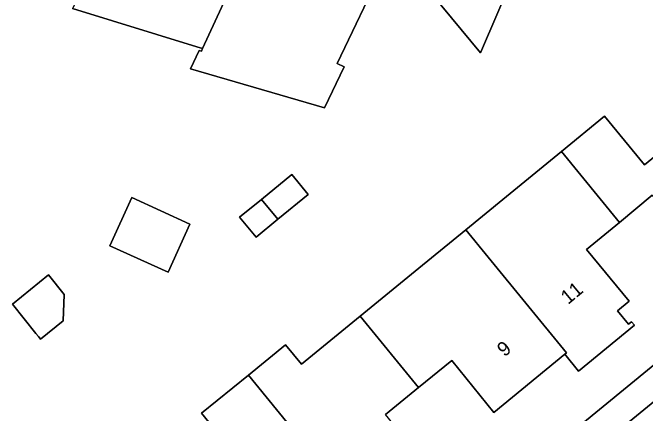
# Model space of a CAD drawing. Extents: x 163266 to 164362, y 381528 to 382286.
# Drawn here: x 164014.33 to 164058.81, y 382022.91 to 382051.06 of the extents above; entities that cross this region are included whole.
import ezdxf

# ---------------------------------------------------------------- set-up
doc = ezdxf.new("R2010")
doc.units = 0
for name, color, linetype in [('IMGEO_Erf', 7, 'Continuous'), ('IMGEO_Pand', 7, 'Continuous'), ('IMGEO_Pand_nummerreeks', 7, 'Continuous'), ('IMGEO_Parkeervlak_open', 7, 'Continuous'), ('IMGEO_Voetpad_open', 7, 'Continuous')]:
    doc.layers.add(name, color=color, linetype=linetype)

msp = doc.modelspace()

# ---------------------------------------------------------------- linework, layer by layer
at = {"layer": 'IMGEO_Erf'}
for points in [[(164045.397, 382058.65), (164050.739, 382056.428), (164047.22, 382048.245), (164043.149, 382053.183), (164043.087, 382053.238)], [(164033.955, 382039.693), (164035.106, 382038.291), (164032.969, 382036.543), (164031.442, 382035.295), (164030.291, 382036.696), (164031.818, 382037.945)], [(164022.707, 382038.065), (164026.798, 382036.201), (164025.26, 382032.824), (164021.168, 382034.688)], [(164016.85, 382032.63), (164017.942, 382031.258), (164017.875, 382029.42), (164016.284, 382028.124), (164016.146, 382028.298), (164015.965, 382028.526), (164014.33, 382030.579)]]:
    msp.add_lwpolyline(points, close=True, dxfattribs=at)
for points in [[(164040.358, 382054.205), (164037.138, 382047.488), (164037.634, 382047.251), (164036.26, 382044.384), (164026.833, 382047.109), (164027.447, 382048.409), (164027.599, 382048.361), (164027.68, 382048.535), (164027.274, 382048.661), (164018.547, 382051.364)], [(164028.738, 382021.54), (164027.616, 382022.911), (164030.903, 382025.602), (164033.505, 382027.733), (164034.629, 382026.36), (164038.757, 382029.736), (164042.892, 382033.118), (164046.187, 382035.813), (164048.784, 382037.938), (164052.912, 382041.314), (164055.942, 382043.792), (164058.75, 382040.361), (164064.555, 382045.11)], [(164020.892, 381994.757), (164027.291, 382000), (164060.644, 382027.33), (164080.687, 382043.672)], [(164059.302, 382038.232), (164056.99, 382036.327), (164054.679, 382034.422), (164057.668, 382030.795), (164056.85, 382030.12), (164057.632, 382029.17), (164057.848, 382029.348), (164058.051, 382029.101), (164054.126, 382025.866), (164053.149, 382027.058), (164048.163, 382022.971), (164045.206, 382026.613), (164042.876, 382024.721), (164040.548, 382022.83)]]:
    msp.add_lwpolyline(points, dxfattribs=at)
at = {"layer": 'IMGEO_Pand'}
for points in [[(164032.141, 382058.171), (164032.042, 382058.22), (164029.328, 382059.572), (164029.616, 382060.169), (164027.844, 382061.002), (164028.425, 382062.172), (164025.359, 382063.755), (164025.616, 382064.252), (164025.334, 382064.402), (164024.227, 382062.276), (164019.38, 382052.637), (164019.237, 382052.689), (164018.547, 382051.364), (164027.274, 382048.661), (164027.68, 382048.535)], [(164040.358, 382054.205), (164037.279, 382055.681), (164037.56, 382056.281), (164035.748, 382057.131), (164036.288, 382058.228), (164033.142, 382059.704), (164033.389, 382060.206), (164033.103, 382060.347), (164032.042, 382058.22), (164032.141, 382058.171), (164027.68, 382048.535), (164027.599, 382048.361), (164027.447, 382048.409), (164026.833, 382047.109), (164036.26, 382044.384), (164037.634, 382047.251), (164037.138, 382047.488)], [(164047.22, 382048.245), (164050.739, 382056.428), (164045.397, 382058.65), (164043.087, 382053.238), (164043.149, 382053.183)], [(164052.912, 382041.314), (164056.99, 382036.327), (164059.302, 382038.232), (164062.319, 382034.577), (164065.264, 382036.985), (164066.043, 382036.046), (164065.826, 382035.868), (164066.028, 382035.62), (164072.431, 382040.87), (164072.229, 382041.118), (164072.005, 382040.935), (164070.251, 382043.084), (164071.383, 382046.626), (164071.856, 382046.488), (164071.978, 382046.778), (164062.796, 382049.716), (164062.699, 382049.412), (164064.538, 382048.826), (164063.69, 382046.169), (164064.555, 382045.11), (164058.75, 382040.361), (164055.942, 382043.792)], [(164052.912, 382041.314), (164048.784, 382037.938), (164046.187, 382035.813), (164047.766, 382033.881), (164053.265, 382027.153), (164053.149, 382027.058), (164054.126, 382025.866), (164058.051, 382029.101), (164057.848, 382029.348), (164057.632, 382029.17), (164056.85, 382030.12), (164057.668, 382030.795), (164054.679, 382034.422), (164056.99, 382036.327)], [(164031.818, 382037.945), (164032.969, 382036.543), (164035.106, 382038.291), (164033.955, 382039.693)], [(164021.168, 382034.688), (164025.26, 382032.824), (164026.798, 382036.201), (164022.707, 382038.065)], [(164031.818, 382037.945), (164030.291, 382036.696), (164031.442, 382035.295), (164032.969, 382036.543)], [(164038.757, 382029.736), (164042.876, 382024.721), (164045.206, 382026.613), (164048.163, 382022.971), (164053.149, 382027.058), (164053.265, 382027.153), (164047.766, 382033.881), (164046.187, 382035.813), (164042.892, 382033.118)], [(164016.284, 382028.124), (164017.875, 382029.42), (164017.942, 382031.258), (164016.85, 382032.63), (164014.33, 382030.579), (164015.965, 382028.526), (164016.146, 382028.298)], [(164030.903, 382025.602), (164033.605, 382022.296), (164039.095, 382015.58), (164038.979, 382015.485), (164039.954, 382014.273), (164043.886, 382017.488), (164043.684, 382017.736), (164043.458, 382017.553), (164042.682, 382018.508), (164043.512, 382019.182), (164040.548, 382022.83), (164042.876, 382024.721), (164038.757, 382029.736), (164034.629, 382026.36), (164033.505, 382027.733)], [(164030.903, 382025.602), (164027.616, 382022.911), (164028.738, 382021.54), (164024.603, 382018.158), (164028.661, 382013.175), (164031.151, 382015.097), (164034.01, 382011.392), (164038.979, 382015.485), (164039.095, 382015.58), (164033.605, 382022.296)]]:
    msp.add_lwpolyline(points, close=True, dxfattribs=at)
at = {"layer": 'IMGEO_Parkeervlak_open'}
msp.add_lwpolyline([(164080.033, 382040.602), (164030.402, 382000), (164024.883, 381995.485)], dxfattribs=at)
at = {"layer": 'IMGEO_Voetpad_open'}
for points in [[(164080.687, 382043.672), (164060.644, 382027.33), (164027.291, 382000), (164020.892, 381994.757)], [(164024.883, 381995.485), (164030.402, 382000), (164080.033, 382040.602)]]:
    msp.add_lwpolyline(points, dxfattribs=at)

# ---------------------------------------------------------------- texts
at = {"layer": 'IMGEO_Pand_nummerreeks'}
for s, rotation, p in [('11', 39.5956, (164053.382, 382030.52)), ('9', 39.3413, (164048.904, 382026.837))]:
    msp.add_text(s, height=1, rotation=rotation, dxfattribs=at).set_placement(p)

doc.saveas('drawing.dxf')
